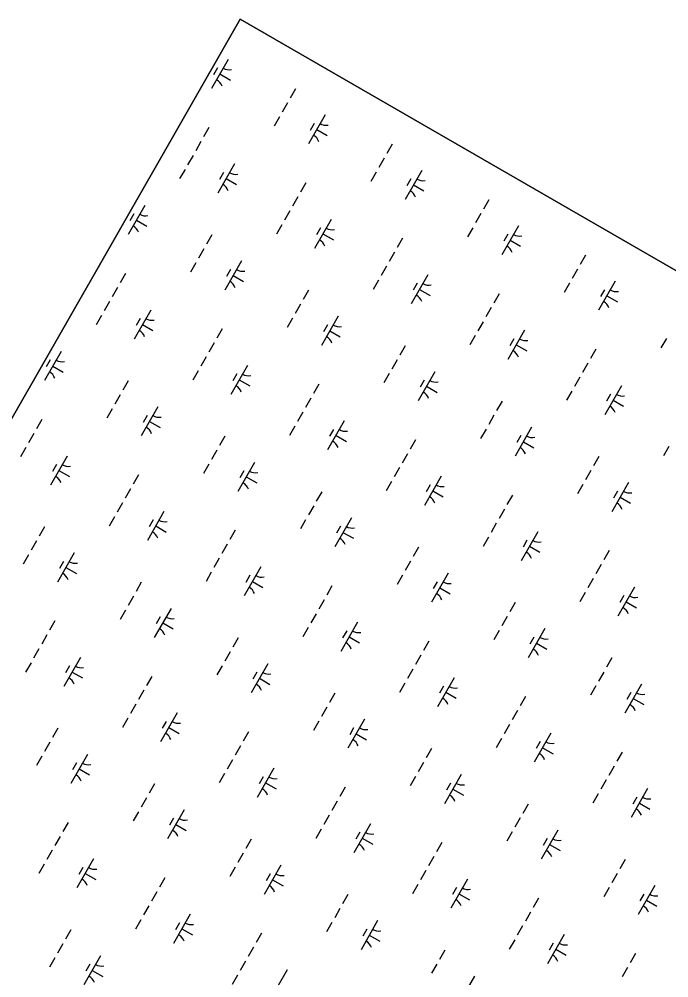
# Model space of a CAD drawing. Extents: x 3930721 to 3950824, y 220441 to 242861.
# Drawn here: x 3941120 to 3942089, y 237909 to 239339 of the extents above; entities that cross this region are included whole.
import ezdxf

# ---------------------------------------------------------------- set-up
doc = ezdxf.new("R2010")
doc.units = 0
doc.layers.add('V-GRID-FRAM', color=7, linetype='Continuous')
doc.layers.add('V-WETL-SWMP', color=7, linetype='Continuous')

msp = doc.modelspace()

# ---------------------------------------------------------------- linework, layer by layer
at = {"layer": 'V-GRID-FRAM'}
msp.add_lwpolyline([(3948829, 235080.9), (3941569.4, 222286.8), (3934009.8, 226348.1), (3941449.6, 239338.6), (3948829, 235080.9)], dxfattribs=at)
at = {"layer": 'V-WETL-SWMP'}
for p, q in [((3941449.6, 239338.6), (3939389.9, 235742.2)), ((3942420.7, 238778.3), (3941449.6, 239338.6)), ((3941484, 239318.7), (3941483.8, 239318.5)), ((3941431.7, 239278.5), (3941406.8, 239235.1)), ((3941415.5, 239265.8), (3941409.6, 239255.4)), ((3941419.2, 239256.8), (3941434.9, 239247.8)), ((3941531.7, 239234.6), (3941523.8, 239220.7)), ((3941519.8, 239213.8), (3941511.9, 239199.9)), ((3941507.9, 239193), (3941499.9, 239179.1)), ((3941576, 239195.8), (3941551.2, 239152.4)), ((3941402.8, 239177.1), (3941394.9, 239163.2)), ((3941559.9, 239183.1), (3941553.9, 239172.7)), ((3941563.6, 239174.1), (3941579.2, 239165.2)), ((3941390.9, 239156.3), (3941383, 239142.4)), ((3941676.1, 239152), (3941668.1, 239138.1)), ((3941379, 239135.4), (3941371, 239121.5)), ((3941664.2, 239131.1), (3941656.2, 239117.3)), ((3941367.1, 239114.6), (3941359.1, 239100.7)), ((3941440.8, 239122.6), (3941416, 239079.2)), ((3941424.7, 239109.9), (3941418.7, 239099.5)), ((3941428.4, 239100.9), (3941444, 239091.9)), ((3941652.2, 239110.3), (3941644.3, 239096.4)), ((3941720.4, 239113.1), (3941695.5, 239069.7)), ((3941704.2, 239100.5), (3941698.3, 239090.1)), ((3941547.2, 239094.4), (3941539.2, 239080.5)), ((3941707.9, 239091.4), (3941723.5, 239082.5)), ((3941535.3, 239073.6), (3941527.3, 239059.7)), ((3941307, 239060.7), (3941282.1, 239017.3)), ((3941820.4, 239069.3), (3941812.5, 239055.4)), ((3941290.8, 239048), (3941284.9, 239037.6)), ((3941523.3, 239052.8), (3941515.4, 239038.9)), ((3941808.5, 239048.5), (3941800.5, 239034.6)), ((3941294.5, 239039), (3941310.1, 239030)), ((3941511.4, 239031.9), (3941503.5, 239018)), ((3941585.2, 239039.9), (3941560.3, 238996.5)), ((3941796.6, 239027.6), (3941788.6, 239013.8)), ((3941864.7, 239030.5), (3941839.8, 238987.1)), ((3941407, 239016.9), (3941399.1, 239003)), ((3941569, 239027.3), (3941563.1, 239016.8)), ((3941572.7, 239018.2), (3941588.4, 239009.3)), ((3941848.6, 239017.8), (3941842.6, 239007.4)), ((3941691.5, 239011.7), (3941683.6, 238997.9)), ((3941852.3, 239008.8), (3941867.9, 238999.8)), ((3941395.1, 238996), (3941387.1, 238982.2)), ((3941679.6, 238990.9), (3941671.7, 238977)), ((3941964.8, 238986.6), (3941956.8, 238972.7)), ((3941383.2, 238975.2), (3941375.2, 238961.3)), ((3941451.3, 238978), (3941426.4, 238934.6)), ((3941278.1, 238959.3), (3941270.2, 238945.4)), ((3941435.2, 238965.4), (3941429.2, 238955)), ((3941438.9, 238956.3), (3941454.5, 238947.4)), ((3941667.7, 238970.1), (3941659.7, 238956.2)), ((3941729.5, 238957.2), (3941704.7, 238913.9)), ((3941952.8, 238965.8), (3941944.9, 238951.9)), ((3941655.7, 238949.3), (3941647.8, 238935.4)), ((3941713.4, 238944.6), (3941707.4, 238934.2)), ((3941940.9, 238945), (3941933, 238931.1)), ((3942009, 238947.8), (3941984.2, 238904.4)), ((3941266.2, 238938.5), (3941258.2, 238924.6)), ((3941551.4, 238934.2), (3941543.4, 238920.3)), ((3941717.1, 238935.6), (3941732.7, 238926.6)), ((3941835.9, 238929.1), (3941827.9, 238915.2)), ((3941992.9, 238935.1), (3941986.9, 238924.7)), ((3941254.3, 238917.7), (3941246.3, 238903.8)), ((3941539.4, 238913.4), (3941531.5, 238899.5)), ((3941996.6, 238926.1), (3942012.2, 238917.2)), ((3941316.1, 238904.8), (3941291.3, 238861.4)), ((3941823.9, 238908.3), (3941816, 238894.4)), ((3941242.3, 238896.8), (3941234.4, 238882.9)), ((3941300, 238892.2), (3941294, 238881.7)), ((3941527.5, 238892.5), (3941519.6, 238878.7)), ((3941595.6, 238895.4), (3941570.8, 238852)), ((3941812, 238887.4), (3941804.1, 238873.5)), ((3941303.7, 238883.1), (3941319.3, 238874.2)), ((3941422.5, 238876.6), (3941414.5, 238862.8)), ((3941579.5, 238882.7), (3941573.5, 238872.3)), ((3941583.2, 238873.7), (3941598.8, 238864.7)), ((3941873.8, 238874.6), (3941849, 238831.2)), ((3941800.1, 238866.6), (3941792.1, 238852.7)), ((3941857.7, 238861.9), (3941851.7, 238851.5)), ((3942085.3, 238862.3), (3942077.3, 238848.4)), ((3941182.2, 238842.9), (3941157.4, 238799.5)), ((3941410.5, 238855.8), (3941402.6, 238841.9)), ((3941695.7, 238851.5), (3941687.8, 238837.6)), ((3941861.4, 238852.9), (3941877, 238843.9)), ((3941980.2, 238846.4), (3941972.3, 238832.5)), ((3941166.1, 238830.3), (3941160.1, 238819.9)), ((3941398.6, 238835), (3941390.7, 238821.1)), ((3941683.8, 238830.7), (3941675.8, 238816.8)), ((3941169.8, 238821.2), (3941185.4, 238812.3)), ((3941386.7, 238814.2), (3941378.7, 238800.3)), ((3941460.4, 238822.1), (3941435.6, 238778.8)), ((3941968.3, 238825.6), (3941960.3, 238811.7)), ((3941282.3, 238799.1), (3941274.4, 238785.2)), ((3941444.3, 238809.5), (3941438.3, 238799.1)), ((3941448, 238800.5), (3941463.6, 238791.5)), ((3941671.9, 238809.9), (3941663.9, 238796)), ((3941740, 238812.7), (3941715.1, 238769.3)), ((3941723.8, 238800), (3941717.9, 238789.6)), ((3941956.4, 238804.8), (3941948.4, 238790.9)), ((3941566.8, 238794), (3941558.9, 238780.1)), ((3941727.6, 238791), (3941743.2, 238782)), ((3942018.2, 238791.9), (3941993.3, 238748.5)), ((3941270.4, 238778.3), (3941262.4, 238764.4)), ((3941554.9, 238773.2), (3941546.9, 238759.3)), ((3941944.4, 238783.9), (3941936.5, 238770.1)), ((3942002, 238779.3), (3941996.1, 238768.8)), ((3942005.8, 238770.2), (3942021.4, 238761.3)), ((3941258.5, 238757.4), (3941250.5, 238743.6)), ((3941326.6, 238760.3), (3941301.7, 238716.9)), ((3941840.1, 238768.9), (3941832.1, 238755)), ((3941153.4, 238741.5), (3941145.5, 238727.7)), ((3941310.4, 238747.6), (3941304.5, 238737.2)), ((3941543, 238752.3), (3941535, 238738.4)), ((3941828.1, 238748), (3941820.2, 238734.2)), ((3941314.2, 238738.6), (3941329.8, 238729.6)), ((3941531, 238731.5), (3941523.1, 238717.6)), ((3941604.8, 238739.5), (3941579.9, 238696.1)), ((3941816.2, 238727.2), (3941808.2, 238713.3)), ((3941884.3, 238730), (3941859.5, 238686.6)), ((3941141.5, 238720.7), (3941133.5, 238706.8)), ((3941426.6, 238716.4), (3941418.7, 238702.5)), ((3941588.6, 238726.8), (3941582.7, 238716.4)), ((3941592.4, 238717.8), (3941608, 238708.8)), ((3941868.2, 238717.4), (3941862.2, 238707)), ((3941129.6, 238699.9), (3941121.6, 238686)), ((3941711.2, 238711.3), (3941703.2, 238697.4)), ((3941871.9, 238708.3), (3941887.5, 238699.4)), ((3942088.8, 238701.3), (3942080.8, 238687.4)), ((3941191.4, 238687), (3941166.5, 238643.7)), ((3941414.7, 238695.6), (3941406.8, 238681.7)), ((3941699.2, 238690.5), (3941691.3, 238676.6)), ((3941984.4, 238686.2), (3941976.4, 238672.3)), ((3941175.2, 238674.4), (3941169.3, 238664)), ((3941402.8, 238674.8), (3941394.8, 238660.9)), ((3941470.9, 238677.6), (3941446.1, 238634.2)), ((3941179, 238665.3), (3941194.6, 238656.4)), ((3941297.8, 238658.9), (3941289.8, 238645)), ((3941454.8, 238664.9), (3941448.8, 238654.5)), ((3941458.5, 238655.9), (3941474.1, 238646.9)), ((3941687.3, 238669.7), (3941679.3, 238655.8)), ((3941749.1, 238656.8), (3941724.3, 238613.4)), ((3941972.5, 238665.4), (3941964.5, 238651.5)), ((3941675.4, 238648.8), (3941667.4, 238634.9)), ((3941733, 238644.2), (3941727, 238633.7)), ((3941960.5, 238644.5), (3941952.6, 238630.7)), ((3942028.7, 238647.4), (3942003.8, 238604)), ((3941285.8, 238638), (3941277.9, 238624.2)), ((3941571, 238633.8), (3941563, 238619.9)), ((3941736.7, 238635.1), (3941752.3, 238626.2)), ((3941855.5, 238628.6), (3941847.5, 238614.8)), ((3942012.5, 238634.7), (3942006.6, 238624.3)), ((3941273.9, 238617.2), (3941265.9, 238603.3)), ((3941559.1, 238612.9), (3941551.1, 238599.1)), ((3942016.2, 238625.7), (3942031.9, 238616.7)), ((3941335.7, 238604.4), (3941310.9, 238561)), ((3941843.6, 238607.8), (3941835.6, 238593.9)), ((3941262, 238596.4), (3941254, 238582.5)), ((3941319.6, 238591.7), (3941313.6, 238581.3)), ((3941547.1, 238592.1), (3941539.2, 238578.2)), ((3941615.3, 238594.9), (3941590.4, 238551.5)), ((3941831.6, 238587), (3941823.7, 238573.1)), ((3941157.6, 238581.3), (3941149.6, 238567.4)), ((3941323.3, 238582.7), (3941338.9, 238573.7)), ((3941442.1, 238576.2), (3941434.1, 238562.3)), ((3941599.1, 238582.3), (3941593.2, 238571.9)), ((3941602.8, 238573.2), (3941618.5, 238564.3)), ((3941893.5, 238574.1), (3941868.6, 238530.8)), ((3941145.7, 238560.5), (3941137.7, 238546.6)), ((3941819.7, 238566.2), (3941811.8, 238552.3)), ((3941877.3, 238561.5), (3941871.4, 238551.1)), ((3941201.9, 238542.5), (3941177, 238499.1)), ((3941430.2, 238555.4), (3941422.2, 238541.5)), ((3941715.3, 238551.1), (3941707.4, 238537.2)), ((3941881, 238552.5), (3941896.7, 238543.5)), ((3941999.8, 238546), (3941991.9, 238532.1)), ((3941133.7, 238539.7), (3941125.8, 238525.8)), ((3941185.7, 238529.8), (3941179.8, 238519.4)), ((3941418.2, 238534.6), (3941410.3, 238520.7)), ((3941703.4, 238530.3), (3941695.5, 238516.4)), ((3941189.4, 238520.8), (3941205.1, 238511.8)), ((3941406.3, 238513.7), (3941398.4, 238499.8)), ((3941480.1, 238521.7), (3941455.2, 238478.3)), ((3941987.9, 238525.2), (3941980, 238511.3)), ((3941301.9, 238498.7), (3941294, 238484.8)), ((3941463.9, 238509.1), (3941458, 238498.6)), ((3941467.6, 238500), (3941483.3, 238491.1)), ((3941691.5, 238509.4), (3941683.5, 238495.6)), ((3941759.6, 238512.3), (3941734.8, 238468.9)), ((3941743.5, 238499.6), (3941737.5, 238489.2)), ((3941976, 238504.3), (3941968, 238490.4)), ((3941586.4, 238493.5), (3941578.5, 238479.7)), ((3941747.2, 238490.6), (3941762.8, 238481.6)), ((3942037.8, 238491.5), (3942013, 238448.1)), ((3941290, 238477.8), (3941282.1, 238463.9)), ((3941574.5, 238472.7), (3941566.6, 238458.8)), ((3941964.1, 238483.5), (3941956.1, 238469.6)), ((3942021.7, 238478.8), (3942015.7, 238468.4)), ((3941278.1, 238457), (3941270.1, 238443.1)), ((3941346.2, 238459.8), (3941321.3, 238416.4)), ((3941859.7, 238468.4), (3941851.7, 238454.5)), ((3942025.4, 238469.8), (3942041, 238460.8)), ((3941330.1, 238447.2), (3941324.1, 238436.8)), ((3941562.6, 238451.9), (3941554.6, 238438)), ((3941847.7, 238447.6), (3941839.8, 238433.7)), ((3941173, 238441.1), (3941165.1, 238427.2)), ((3941333.8, 238438.1), (3941349.4, 238429.2)), ((3941550.7, 238431.1), (3941542.7, 238417.2)), ((3941624.4, 238439), (3941599.6, 238395.7)), ((3941903.9, 238429.6), (3941879.1, 238386.2)), ((3941161.1, 238420.3), (3941153.2, 238406.4)), ((3941446.3, 238416), (3941438.3, 238402.1)), ((3941608.3, 238426.4), (3941602.3, 238416)), ((3941612, 238417.3), (3941627.6, 238408.4)), ((3941835.8, 238426.8), (3941827.9, 238412.9)), ((3941887.8, 238416.9), (3941881.8, 238406.5)), ((3941149.2, 238399.5), (3941141.2, 238385.6)), ((3941730.8, 238410.9), (3941722.8, 238397)), ((3941891.5, 238407.9), (3941907.1, 238398.9)), ((3941211, 238386.6), (3941186.2, 238343.2)), ((3941434.3, 238395.2), (3941426.4, 238381.3)), ((3941718.8, 238390.1), (3941710.9, 238376.2)), ((3942004, 238385.8), (3941996.1, 238371.9)), ((3941137.3, 238378.6), (3941129.3, 238364.7)), ((3941194.9, 238374), (3941188.9, 238363.5)), ((3941422.4, 238374.3), (3941414.5, 238360.5)), ((3941490.5, 238377.2), (3941465.7, 238333.8)), ((3941198.6, 238364.9), (3941214.2, 238356)), ((3941317.4, 238358.4), (3941309.4, 238344.6)), ((3941474.4, 238364.5), (3941468.4, 238354.1)), ((3941478.1, 238355.5), (3941493.7, 238346.5)), ((3941706.9, 238369.2), (3941699, 238355.3)), ((3941768.7, 238356.4), (3941743.9, 238313)), ((3941992.1, 238364.9), (3941984.1, 238351.1)), ((3941695, 238348.4), (3941687, 238334.5)), ((3941752.6, 238343.7), (3941746.6, 238333.3)), ((3941980.2, 238344.1), (3941972.2, 238330.2)), ((3942048.3, 238346.9), (3942023.4, 238303.5)), ((3941305.4, 238337.6), (3941297.5, 238323.7)), ((3941590.6, 238333.3), (3941582.7, 238319.4)), ((3941756.3, 238334.7), (3941771.9, 238325.7)), ((3941875.1, 238328.2), (3941867.2, 238314.3)), ((3942032.1, 238334.3), (3942026.2, 238323.9)), ((3941293.5, 238316.8), (3941285.6, 238302.9)), ((3942035.9, 238325.2), (3942051.5, 238316.3)), ((3941355.3, 238303.9), (3941330.5, 238260.6)), ((3941578.7, 238312.5), (3941570.7, 238298.6)), ((3941863.2, 238307.4), (3941855.2, 238293.5)), ((3941281.6, 238296), (3941273.6, 238282.1)), ((3941339.2, 238291.3), (3941333.2, 238280.9)), ((3941566.8, 238291.7), (3941558.8, 238277.8)), ((3941634.9, 238294.5), (3941610, 238251.1)), ((3941851.3, 238286.6), (3941843.3, 238272.7)), ((3941177.2, 238280.9), (3941169.3, 238267)), ((3941342.9, 238282.2), (3941358.5, 238273.3)), ((3941461.7, 238275.8), (3941453.8, 238261.9)), ((3941618.7, 238281.8), (3941612.8, 238271.4)), ((3941622.5, 238272.8), (3941638.1, 238263.8)), ((3941913.1, 238273.7), (3941888.2, 238230.3)), ((3941165.3, 238260.1), (3941157.3, 238246.2)), ((3941839.3, 238265.7), (3941831.4, 238251.8)), ((3941897, 238261.1), (3941891, 238250.6)), ((3941221.5, 238242), (3941196.6, 238198.7)), ((3941449.8, 238254.9), (3941441.8, 238241.1)), ((3941735, 238250.7), (3941727, 238236.8)), ((3941900.7, 238252), (3941916.3, 238243.1)), ((3942019.5, 238245.5), (3942011.5, 238231.7)), ((3941153.4, 238239.2), (3941145.4, 238225.4)), ((3941205.3, 238229.4), (3941199.4, 238219)), ((3941437.9, 238234.1), (3941429.9, 238220.2)), ((3941723, 238229.8), (3941715.1, 238215.9)), ((3941209.1, 238220.4), (3941224.7, 238211.4)), ((3941425.9, 238213.3), (3941418, 238199.4)), ((3941499.7, 238221.3), (3941474.8, 238177.9)), ((3942007.5, 238224.7), (3941999.6, 238210.8)), ((3941321.6, 238198.2), (3941313.6, 238184.3)), ((3941483.5, 238208.6), (3941477.6, 238198.2)), ((3941487.3, 238199.6), (3941502.9, 238190.6)), ((3941711.1, 238209), (3941703.1, 238195.1)), ((3941779.2, 238211.8), (3941754.4, 238168.4)), ((3941763.1, 238199.2), (3941757.1, 238188.8)), ((3941995.6, 238203.9), (3941987.7, 238190)), ((3941606.1, 238193.1), (3941598.1, 238179.2)), ((3941766.8, 238190.1), (3941782.4, 238181.2)), ((3942057.4, 238191), (3942032.6, 238147.7)), ((3941309.6, 238177.4), (3941301.7, 238163.5)), ((3941594.1, 238172.3), (3941586.2, 238158.4)), ((3941983.7, 238183.1), (3941975.7, 238169.2)), ((3942041.3, 238178.4), (3942035.3, 238168)), ((3941297.7, 238156.6), (3941289.7, 238142.7)), ((3941365.8, 238159.4), (3941341, 238116)), ((3941879.3, 238168), (3941871.3, 238154.1)), ((3942045, 238169.4), (3942060.6, 238160.4)), ((3941349.7, 238146.7), (3941343.7, 238136.3)), ((3941582.2, 238151.5), (3941574.3, 238137.6)), ((3941867.4, 238147.2), (3941859.4, 238133.3)), ((3941192.7, 238140.7), (3941184.7, 238126.8)), ((3941353.4, 238137.7), (3941369, 238128.7)), ((3941570.3, 238130.6), (3941562.3, 238116.7)), ((3941644, 238138.6), (3941619.2, 238095.2)), ((3941923.6, 238129.2), (3941898.7, 238085.8)), ((3941180.7, 238119.8), (3941172.8, 238106)), ((3941465.9, 238115.6), (3941457.9, 238101.7)), ((3941627.9, 238126), (3941621.9, 238115.5)), ((3941631.6, 238116.9), (3941647.2, 238108)), ((3941855.4, 238126.3), (3941847.5, 238112.5)), ((3941907.4, 238116.5), (3941901.5, 238106.1)), ((3941168.8, 238099), (3941160.8, 238085.1)), ((3941750.4, 238110.4), (3941742.4, 238096.6)), ((3941911.1, 238107.5), (3941926.8, 238098.5)), ((3941230.6, 238086.2), (3941205.8, 238042.8)), ((3941454, 238094.7), (3941446, 238080.8)), ((3941738.5, 238089.6), (3941730.5, 238075.7)), ((3942023.6, 238085.3), (3942015.7, 238071.4)), ((3941156.9, 238078.2), (3941148.9, 238064.3)), ((3941214.5, 238073.5), (3941208.5, 238063.1)), ((3941442, 238073.9), (3941434.1, 238060)), ((3941510.2, 238076.7), (3941485.3, 238033.3)), ((3941218.2, 238064.5), (3941233.8, 238055.5)), ((3941337, 238058), (3941329, 238044.1)), ((3941494, 238064.1), (3941488.1, 238053.7)), ((3941726.5, 238068.8), (3941718.6, 238054.9)), ((3941788.4, 238055.9), (3941763.5, 238012.6)), ((3942011.7, 238064.5), (3942003.8, 238050.6)), ((3941497.7, 238055), (3941513.4, 238046.1)), ((3941714.6, 238048), (3941706.7, 238034.1)), ((3941772.2, 238043.3), (3941766.3, 238032.9)), ((3941999.8, 238043.7), (3941991.8, 238029.8)), ((3942067.9, 238046.5), (3942043.1, 238003.1)), ((3941325.1, 238037.2), (3941317.1, 238023.3)), ((3941610.2, 238032.9), (3941602.3, 238019)), ((3941775.9, 238034.2), (3941791.6, 238025.3)), ((3941894.7, 238027.8), (3941886.8, 238013.9)), ((3942051.8, 238033.8), (3942045.8, 238023.4)), ((3941313.1, 238016.4), (3941305.2, 238002.5)), ((3942055.5, 238024.8), (3942071.1, 238015.8)), ((3941375, 238003.5), (3941350.1, 237960.1)), ((3941598.3, 238012.1), (3941590.4, 237998.2)), ((3941882.8, 238006.9), (3941874.9, 237993.1)), ((3941301.2, 237995.5), (3941293.3, 237981.6)), ((3941358.8, 237990.9), (3941352.9, 237980.4)), ((3941586.4, 237991.2), (3941578.4, 237977.4)), ((3941654.5, 237994.1), (3941629.7, 237950.7)), ((3941870.9, 237986.1), (3941862.9, 237972.2)), ((3941196.8, 237980.5), (3941188.9, 237966.6)), ((3941362.5, 237981.8), (3941378.2, 237972.9)), ((3941481.3, 237975.3), (3941473.4, 237961.5)), ((3941638.4, 237981.4), (3941632.4, 237971)), ((3941642.1, 237972.4), (3941657.7, 237963.4)), ((3941932.7, 237973.3), (3941907.9, 237929.9)), ((3941184.9, 237959.6), (3941177, 237945.7)), ((3941859, 237965.3), (3941851, 237951.4)), ((3941916.6, 237960.6), (3941910.6, 237950.2)), ((3941241.1, 237941.6), (3941216.3, 237898.2)), ((3941469.4, 237954.5), (3941461.5, 237940.6)), ((3941754.6, 237950.2), (3941746.6, 237936.3)), ((3941920.3, 237951.6), (3941935.9, 237942.6)), ((3942039.1, 237945.1), (3942031.1, 237931.2)), ((3941173, 237938.8), (3941165, 237924.9)), ((3941225, 237929), (3941219, 237918.5)), ((3941457.5, 237933.7), (3941449.5, 237919.8)), ((3941742.6, 237929.4), (3941734.7, 237915.5)), ((3941228.7, 237919.9), (3941244.3, 237911)), ((3941445.6, 237912.9), (3941437.6, 237899)), ((3941519.3, 237920.8), (3941494.5, 237877.5)), ((3942027.2, 237924.3), (3942019.2, 237910.4)), ((3941798.8, 237911.4), (3941774, 237868))]:
    msp.add_line(p, q, dxfattribs=at)
for centre, start, end in [((3941433.2, 239280.6), 239.4279, 280.9715), ((3941405.7, 239232.7), 19.4279, 60.9715), ((3941577.5, 239197.9), 239.4279, 280.9715), ((3941550.1, 239150), 19.4279, 60.9715), ((3941442.3, 239124.7), 239.4279, 280.9715), ((3941721.9, 239115.3), 239.4279, 280.9715), ((3941414.9, 239076.8), 19.4279, 60.9715), ((3941694.4, 239067.3), 19.4279, 60.9715), ((3941308.5, 239062.8), 239.4279, 280.9715), ((3941281, 239014.9), 19.4279, 60.9715), ((3941586.7, 239042.1), 239.4279, 280.9715), ((3941866.2, 239032.6), 239.4279, 280.9715), ((3941559.2, 238994.1), 19.4279, 60.9715), ((3941838.7, 238984.7), 19.4279, 60.9715), ((3941452.8, 238980.2), 239.4279, 280.9715), ((3941425.3, 238932.2), 19.4279, 60.9715), ((3941731, 238959.4), 239.4279, 280.9715), ((3942010.5, 238949.9), 239.4279, 280.9715), ((3941703.6, 238911.5), 19.4279, 60.9715), ((3941983.1, 238902), 19.4279, 60.9715), ((3941317.6, 238907), 239.4279, 280.9715), ((3941290.2, 238859), 19.4279, 60.9715), ((3941597.1, 238897.5), 239.4279, 280.9715), ((3941569.7, 238849.6), 19.4279, 60.9715), ((3941875.4, 238876.7), 239.4279, 280.9715), ((3941847.9, 238828.8), 19.4279, 60.9715), ((3941183.7, 238845.1), 239.4279, 280.9715), ((3941156.3, 238797.1), 19.4279, 60.9715), ((3941462, 238824.3), 239.4279, 280.9715), ((3941741.5, 238814.8), 239.4279, 280.9715), ((3941434.5, 238776.4), 19.4279, 60.9715), ((3941714, 238766.9), 19.4279, 60.9715), ((3942019.7, 238794.1), 239.4279, 280.9715), ((3941992.2, 238746.1), 19.4279, 60.9715), ((3941328.1, 238762.4), 239.4279, 280.9715), ((3941300.6, 238714.5), 19.4279, 60.9715), ((3941606.3, 238741.6), 239.4279, 280.9715), ((3941885.8, 238732.2), 239.4279, 280.9715), ((3941578.8, 238693.7), 19.4279, 60.9715), ((3941858.4, 238684.2), 19.4279, 60.9715), ((3941192.9, 238689.2), 239.4279, 280.9715), ((3941165.4, 238641.3), 19.4279, 60.9715), ((3941472.4, 238679.7), 239.4279, 280.9715), ((3941445, 238631.8), 19.4279, 60.9715), ((3941750.6, 238659), 239.4279, 280.9715), ((3942030.2, 238649.5), 239.4279, 280.9715), ((3941723.2, 238611), 19.4279, 60.9715), ((3942002.7, 238601.6), 19.4279, 60.9715), ((3941337.2, 238606.5), 239.4279, 280.9715), ((3941309.8, 238558.6), 19.4279, 60.9715), ((3941616.8, 238597.1), 239.4279, 280.9715), ((3941589.3, 238549.1), 19.4279, 60.9715), ((3941895, 238576.3), 239.4279, 280.9715), ((3941867.5, 238528.4), 19.4279, 60.9715), ((3941203.4, 238544.6), 239.4279, 280.9715), ((3941175.9, 238496.7), 19.4279, 60.9715), ((3941481.6, 238523.9), 239.4279, 280.9715), ((3941761.1, 238514.4), 239.4279, 280.9715), ((3941454.1, 238475.9), 19.4279, 60.9715), ((3941733.7, 238466.5), 19.4279, 60.9715), ((3942039.3, 238493.6), 239.4279, 280.9715), ((3942011.9, 238445.7), 19.4279, 60.9715), ((3941347.7, 238462), 239.4279, 280.9715), ((3941320.3, 238414), 19.4279, 60.9715), ((3941625.9, 238441.2), 239.4279, 280.9715), ((3941905.4, 238431.7), 239.4279, 280.9715), ((3941598.5, 238393.3), 19.4279, 60.9715), ((3941878, 238383.8), 19.4279, 60.9715), ((3941212.5, 238388.8), 239.4279, 280.9715), ((3941185.1, 238340.8), 19.4279, 60.9715), ((3941492, 238379.3), 239.4279, 280.9715), ((3941464.6, 238331.4), 19.4279, 60.9715), ((3941770.3, 238358.5), 239.4279, 280.9715), ((3942049.8, 238349.1), 239.4279, 280.9715), ((3941742.8, 238310.6), 19.4279, 60.9715), ((3942022.3, 238301.1), 19.4279, 60.9715), ((3941356.9, 238306.1), 239.4279, 280.9715), ((3941329.4, 238258.2), 19.4279, 60.9715), ((3941636.4, 238296.6), 239.4279, 280.9715), ((3941608.9, 238248.7), 19.4279, 60.9715), ((3941914.6, 238275.9), 239.4279, 280.9715), ((3941887.1, 238227.9), 19.4279, 60.9715), ((3941223, 238244.2), 239.4279, 280.9715), ((3941195.5, 238196.3), 19.4279, 60.9715), ((3941501.2, 238223.4), 239.4279, 280.9715), ((3941780.7, 238214), 239.4279, 280.9715), ((3941473.7, 238175.5), 19.4279, 60.9715), ((3941753.3, 238166), 19.4279, 60.9715), ((3942058.9, 238193.2), 239.4279, 280.9715), ((3942031.5, 238145.3), 19.4279, 60.9715), ((3941367.3, 238161.5), 239.4279, 280.9715), ((3941339.9, 238113.6), 19.4279, 60.9715), ((3941645.5, 238140.8), 239.4279, 280.9715), ((3941925.1, 238131.3), 239.4279, 280.9715), ((3941618.1, 238092.8), 19.4279, 60.9715), ((3941897.6, 238083.4), 19.4279, 60.9715), ((3941232.1, 238088.3), 239.4279, 280.9715), ((3941204.7, 238040.4), 19.4279, 60.9715), ((3941511.7, 238078.9), 239.4279, 280.9715), ((3941484.2, 238030.9), 19.4279, 60.9715), ((3941789.9, 238058.1), 239.4279, 280.9715), ((3942069.4, 238048.6), 239.4279, 280.9715), ((3941762.4, 238010.2), 19.4279, 60.9715), ((3942042, 238000.7), 19.4279, 60.9715), ((3941376.5, 238005.7), 239.4279, 280.9715), ((3941349, 237957.7), 19.4279, 60.9715), ((3941656, 237996.2), 239.4279, 280.9715), ((3941628.6, 237948.3), 19.4279, 60.9715), ((3941934.2, 237975.4), 239.4279, 280.9715), ((3941906.8, 237927.5), 19.4279, 60.9715), ((3941242.6, 237943.8), 239.4279, 280.9715), ((3941215.2, 237895.8), 19.4279, 60.9715)]:
    msp.add_arc(centre, 17.6, start, end, dxfattribs=at)

doc.saveas('drawing.dxf')
